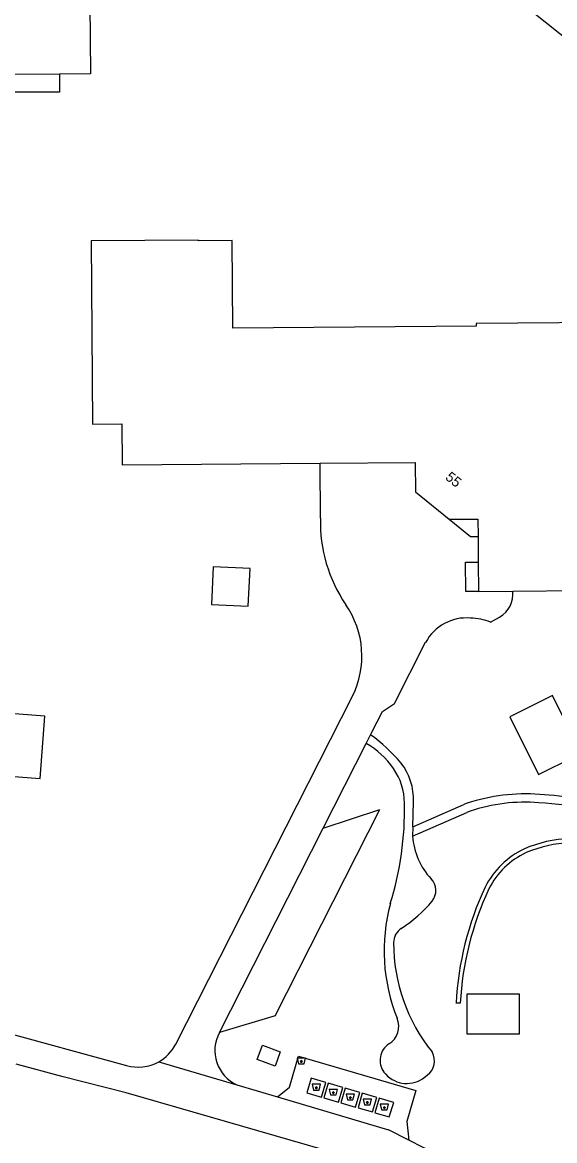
# Model space of a CAD drawing. Extents: x 194485 to 197793, y 468269 to 470822.
# Drawn here: x 196989.6 to 197052.8, y 469067.8 to 469200.8 of the extents above; entities that cross this region are included whole.
import ezdxf

# ---------------------------------------------------------------- set-up
doc = ezdxf.new("R2010")
doc.units = 0
for name, color, linetype in [('BGT grensvlak gebouwinstallatie plus 1', 7, 'Continuous'), ('BGT grensvlak onbegroeid terreindeel', 7, 'Continuous'), ('BGT grensvlak overig bouwwerk', 7, 'Continuous'), ('BGT grensvlak pand op maaiveld', 7, 'Continuous'), ('BGT grensvlak wegdeel', 7, 'Continuous'), ('BGT puntobject bak afval apart plaats', 7, 'Continuous'), ('BGT puntobject bak container', 7, 'Continuous'), ('BGT tekst huisnummerreeks', 7, 'Continuous')]:
    doc.layers.add(name, color=color, linetype=linetype)

msp = doc.modelspace()

# ---------------------------------------------------------------- linework, layer by layer
at = {"layer": 'BGT grensvlak gebouwinstallatie plus 1'}
for points in [[(197042.44, 469080.48), (197042.44, 469085.28), (197047.22, 469085.28)], [(197047.22, 469085.28), (197048.61, 469085.28), (197048.61, 469084.86)], [(197048.61, 469084.86), (197048.61, 469080.48), (197042.44, 469080.48)]]:
    msp.add_lwpolyline(points, dxfattribs=at)
at = {"layer": 'BGT grensvlak onbegroeid terreindeel'}
msp.add_line((197041.61, 469084.17), (197041.11, 469084.16), dxfattribs=at)
msp.add_lwpolyline([(196993.97, 469194.63), (196993.97, 469192.47), (196977.93, 469192.47), (196978.39, 469183.33), (196978.94, 469180.5), (196981.02, 469176.74), (196982.61, 469173.25), (196986.88, 469146.52), (196986.88, 469131.45), (196984.05, 469100.57), (196976.05, 469101.38), (196969.09, 469085.72)], dxfattribs=at)
for centre, radius, start, end in [((197053.41, 469093.55), 9.88, 114.9553, 153.4396), ((197055.05, 469089.11), 14.61, 91.6259, 113.4047), ((197055.05, 469089.12), 14.1, 91.6211, 113.3617), ((197053.41, 469093.56), 9.38, 114.9562, 153.4447), ((197078.45, 469082.13), 37.39, 154.9394, 176.8905), ((197078.42, 469082.14), 36.86, 154.946, 176.8405)]:
    msp.add_arc(centre, radius, start, end, dxfattribs=at)
at = {"layer": 'BGT grensvlak overig bouwwerk'}
msp.add_lwpolyline([(197018.1, 469079.16), (197020.23, 469078.39), (197019.62, 469076.69), (197017.49, 469077.47), (197018.1, 469079.16)], dxfattribs=at)
at = {"layer": 'BGT grensvlak pand op maaiveld'}
for p, q in [((197043.74, 469139.66), (197043.76, 469136.59)), ((197043.76, 469136.59), (197043.79, 469133.13)), ((197043.79, 469133.13), (197047.87, 469133.17)), ((197047.87, 469133.17), (197059.1, 469133.26))]:
    msp.add_line(p, q, dxfattribs=at)
for points in [[(196990.35, 469205.4), (196990.82, 469205.41), (196990.84, 469202.9), (196997.61, 469202.94), (196997.67, 469194.66), (196993.97, 469194.63)], [(196993.97, 469194.63), (196979.09, 469194.53), (196979.09, 469194.67), (196976.01, 469194.65), (196975.98, 469199.48)], [(197063.29, 469165.15), (197043.53, 469164.99), (197043.53, 469164.66), (197014.57, 469164.43), (197014.5, 469174.83), (197010.5, 469174.8), (197010.5, 469174.9), (196997.74, 469174.79), (196997.91, 469153.02), (197001.41, 469153.05), (197001.45, 469148.17), (197024.95, 469148.36)], [(197024.95, 469148.36), (197036.28, 469148.46), (197036.31, 469144.96), (197040.32, 469141.7)], [(197040.32, 469141.7), (197043.72, 469141.72), (197043.74, 469139.66)], [(197016.43, 469131.38), (197016.63, 469135.83), (197012.26, 469136.03), (197012.06, 469131.58), (197016.43, 469131.38)], [(196985.95, 469111.33), (196991.68, 469110.88), (196992.25, 469118.27), (196986.52, 469118.71), (196985.95, 469111.33)]]:
    msp.add_lwpolyline(points, dxfattribs=at)
at = {"layer": 'BGT grensvlak wegdeel'}
for p, q in [((197025, 469141.82), (197024.95, 469148.36)), ((197045.23, 469129.46), (197046.3, 469130.07)), ((197033.81, 469119.8), (197037.5, 469127.07)), ((197007.81, 469079.3), (197028.81, 469120.67)), ((197030.44, 469115.04), (197030.97, 469116.08)), ((197030.97, 469116.08), (197031.13, 469116.4)), ((197025.33, 469104.98), (197030.44, 469115.04)), ((197036, 469105.14), (197036.05, 469108.09)), ((197036, 469105.14), (197042.03, 469107.77)), ((197019.61, 469082.67), (197032.06, 469107.19)), ((197025.33, 469104.98), (197032.06, 469107.19)), ((197035.96, 469104.03), (197042.39, 469106.84)), ((197036, 469105.14), (197035.96, 469104.03)), ((197019.74, 469093.97), (197025.33, 469104.98)), ((197012.99, 469080.68), (197019.74, 469093.97)), ((196969.09, 469085.72), (197001.93, 469076.77)), ((197019.61, 469082.67), (197012.99, 469080.68)), ((197005.78, 469077.2), (197015.07, 469074.45)), ((197037.13, 469075.18), (197037.69, 469075.61)), ((197015.07, 469074.45), (197019.89, 469073.02)), ((197019.89, 469073.02), (197033.09, 469069.12)), ((197035.5, 469067.87), (197033.09, 469069.12))]:
    msp.add_line(p, q, dxfattribs=at)
for points in [[(197044.37, 469206.79), (197046.67, 469204.88), (197058.47, 469195.47), (197064.26, 469190.87), (197067.86, 469188.02), (197069.18, 469187)], [(197040.32, 469141.7), (197042.84, 469139.65), (197043.74, 469139.66)], [(197043.79, 469133.13), (197042.29, 469133.12), (197042.26, 469136.58), (197043.76, 469136.59)], [(197031.13, 469116.4), (197032.38, 469118.86), (197033.81, 469119.8)], [(197055.98, 469113.86), (197052.57, 469120.74), (197047.5, 469118.23), (197050.91, 469111.34), (197055.09, 469113.41)], [(197019.89, 469073.02), (197021.31, 469074.16), (197022.39, 469077.86), (197036.35, 469073.77), (197035.27, 469070.08), (197035.5, 469067.87)], [(197042.68, 469061.74), (197009.87, 469071.21), (197001.9, 469073.49), (196994.44, 469075.42), (196988.82, 469076.92)], [(197023.39, 469073.5), (197025.13, 469073.01), (197025.65, 469074.72), (197023.9, 469075.23), (197023.39, 469073.5)], [(197025.42, 469072.9), (197027.14, 469072.41), (197027.66, 469074.13), (197025.92, 469074.64), (197025.42, 469072.9)], [(197027.43, 469072.3), (197029.17, 469071.8), (197029.67, 469073.54), (197027.93, 469074.07), (197027.43, 469072.3)], [(197029.47, 469071.72), (197031.18, 469071.24), (197031.7, 469072.96), (197029.95, 469073.46), (197029.47, 469071.72)], [(197031.48, 469071.14), (197033.19, 469070.64), (197033.73, 469072.34), (197031.98, 469072.86), (197031.48, 469071.14)], [(197131.51, 469039.1), (197082.75, 469053.64), (197045.77, 469064.26), (197040.19, 469065.78), (197037.2, 469066.99), (197035.5, 469067.87)]]:
    msp.add_lwpolyline(points, dxfattribs=at)
for centre, radius, start, end in [((197042.61, 469141.4), 17.62, 178.6292, 214.0358), ((197044.79, 469132.78), 3.1, 299.169, 7.139), ((197019.21, 469125.42), 10.72, 333.672, 34.7779), ((197042.35, 469124.47), 5.5, 84.9041, 151.8523), ((197042.84, 469123.85), 6.1, 66.9279, 90.0291), ((197019.13, 469099.7), 20.21, 40.2292, 54.1538), ((197025.71, 469106.61), 9.67, 34.4018, 60.6702), ((197027.45, 469107.82), 7.55, 0.9885, 34.3164), ((197028.86, 469108.38), 7.2, 357.7451, 37.4567), ((196997.56, 469107.13), 37.44, 342.7152, 1.2543), ((197044.08, 469103.05), 5.15, 108.5045, 113.4784), ((197049.34, 469087.28), 21.77, 85.5018, 108.4496), ((197049.33, 469087.29), 20.77, 85.4708, 108.2879), ((197048.39, 469064.98), 43.09, 78.3318, 86.5658), ((197048.36, 469064.76), 44.3, 80.4884, 86.5332), ((197044.47, 469102.05), 5.23, 108.4179, 113.4789), ((197044.16, 469104.59), 8.23, 183.9086, 223.3052), ((197036.72, 469097.58), 2, 320.5438, 43.2687), ((197054.07, 469090.38), 21.5, 164.8357, 201.8647), ((197025.96, 469106.46), 15.96, 302.841, 320.4825), ((197035.69, 469091.37), 2, 122.7602, 180.0667), ((197054.46, 469091.38), 20.77, 180.0198, 218.8022), ((197031.91, 469081.4), 2.41, 300.5607, 23.7369), ((197016.93, 469078.53), 4.48, 151.4154, 245.5814), ((197003.35, 469081.56), 4.99, 299.0665, 333.0964), ((197034.46, 469077.36), 2.37, 123.8965, 216.0546), ((197003.35, 469081.56), 5, 253.5149, 299.1165), ((197036.46, 469077.31), 2.1, 305.7661, 30.0984), ((197035.26, 469078.04), 3.42, 217.4043, 303.137)]:
    msp.add_arc(centre, radius, start, end, dxfattribs=at)
at = {"layer": 'BGT puntobject bak afval apart plaats'}
for points in [[(197024.84, 469073.84), (197025.02, 469074.52), (197024.02, 469074.52), (197024.19, 469073.84)], [(197026.86, 469073.25), (197027.03, 469073.92), (197026.03, 469073.92), (197026.21, 469073.25)], [(197028.87, 469072.66), (197029.05, 469073.33), (197028.05, 469073.33), (197028.22, 469072.66)], [(197030.9, 469072.07), (197031.08, 469072.75), (197030.08, 469072.75), (197030.25, 469072.07)], [(197032.92, 469071.47), (197033.1, 469072.15), (197032.1, 469072.15), (197032.27, 469071.47)]]:
    msp.add_lwpolyline(points, close=True, dxfattribs=at)
for centre in [(197024.52, 469074.11), (197026.53, 469073.52), (197028.55, 469072.93), (197030.58, 469072.35), (197032.6, 469071.75)]:
    msp.add_circle(centre, 0.1, dxfattribs=at)
for centre, start, end in [((197024.52, 469074.11), 0, 180), ((197024.52, 469074.11), 180, 0), ((197026.53, 469073.52), 0, 180), ((197026.53, 469073.52), 180, 0), ((197028.55, 469072.93), 0, 180), ((197028.55, 469072.93), 180, 0), ((197030.58, 469072.35), 0, 180), ((197030.58, 469072.35), 180, 0), ((197032.6, 469071.75), 0, 180), ((197032.6, 469071.75), 180, 0)]:
    msp.add_arc(centre, 0.1, start, end, dxfattribs=at)
at = {"layer": 'BGT puntobject bak container'}
msp.add_lwpolyline([(197023.05, 469076.96), (197023.23, 469077.64), (197022.23, 469077.64), (197022.4, 469076.96)], close=True, dxfattribs=at)
msp.add_circle((197022.73, 469077.24), 0.1, dxfattribs=at)
for start, end in [(0, 180), (180, 0)]:
    msp.add_arc((197022.73, 469077.24), 0.1, start, end, dxfattribs=at)

# ---------------------------------------------------------------- texts
at = {"layer": 'BGT tekst huisnummerreeks'}
msp.add_text('55', height=1.2, rotation=320.9, dxfattribs=at).set_placement((197039.76, 469146.53))

doc.saveas('drawing.dxf')
